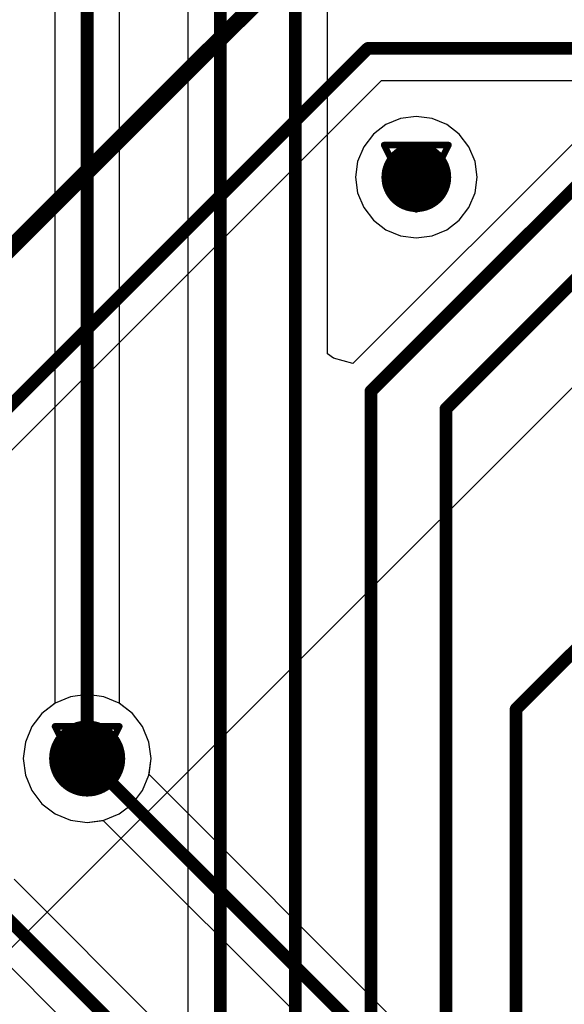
# Model space of a CAD drawing. Header units: millimetres. Extents: x 138 to 555, y 26 to 334.
# Tile 293 of 656: x 206.38 to 210.67, y 226.76 to 234.53. Entities that reach past the tile are written whole.
import ezdxf

# ---------------------------------------------------------------- set-up
doc = ezdxf.new("R2010")
doc.units = ezdxf.units.MM
for name, color, linetype in [('BottomLayer', 5, 'Continuous'), ('DrillDrawing', 1, 'Continuous'), ('MidLayer1', 16, 'Continuous'), ('MidLayer2', 76, 'Continuous'), ('MidLayer3', 90, 'Continuous'), ('MidLayer4', 156, 'Continuous'), ('MultiLayer', 9, 'Continuous'), ('TopLayer', 1, 'Continuous'), ('ViaHoleLayer', 16, 'Continuous')]:
    doc.layers.add(name, color=color, linetype=linetype)

msp = doc.modelspace()

# ---------------------------------------------------------------- linework, layer by layer
at = {"layer": 'BottomLayer'}
for p, q in [((202.4684, 227.2858), (209.2305, 234.0479)), ((209.2305, 234.0479), (215.1753, 234.0479)), ((206.7807, 229.1863), (206.6591, 229.1359)), ((206.9113, 229.2035), (206.7807, 229.1863)), ((207.0418, 229.1863), (206.9113, 229.2035)), ((207.1634, 229.1359), (207.0418, 229.1863)), ((206.6591, 229.1359), (206.5547, 229.0558)), ((207.2679, 229.0558), (207.1634, 229.1359)), ((206.5547, 229.0558), (206.4745, 228.9513)), ((207.348, 228.9513), (207.2679, 229.0558)), ((206.4745, 228.9513), (206.4241, 228.8297)), ((207.3984, 228.8297), (207.348, 228.9513)), ((206.4241, 228.8297), (206.407, 228.6992)), ((207.4156, 228.6992), (207.3984, 228.8297)), ((206.407, 228.6992), (206.4241, 228.5687)), ((207.3989, 228.5721), (207.4156, 228.6992)), ((206.4241, 228.5687), (206.4745, 228.447)), ((210.4219, 225.549), (207.3989, 228.5721)), ((206.4745, 228.447), (206.5547, 228.3426)), ((206.5547, 228.3426), (206.6591, 228.2624)), ((206.6591, 228.2624), (206.7807, 228.2121)), ((206.7807, 228.2121), (206.9113, 228.1949)), ((206.9113, 228.1949), (207.0384, 228.2116)), ((207.0384, 228.2116), (210.1361, 225.1139)), ((209.4052, 224.6768), (206.3353, 227.7467)), ((205.9748, 227.3862), (208.9199, 224.4411))]:
    msp.add_line(p, q, dxfattribs=at)
for points, const_width in [([(202.1137, 228.5317), (208.4446, 234.8626)], 0.13), ([(202.2881, 227.466), (209.125, 234.3028)], 0.1), ([(209.125, 234.3028), (215.2809, 234.3028)], 0.1), ([(206.9113, 228.6992), (210.3164, 225.2941)], 0.1), ([(205.8477, 227.8738), (209.2996, 224.4219)], 0.1)]:
    msp.add_lwpolyline(points, dxfattribs=dict(at, const_width=const_width))
for points, const_width in [([(209.1, 234.3028, 1), (209.15, 234.3028, 1)], 0.05), ([(209.1, 234.3028, 1), (209.15, 234.3028, 1)], 0.05), ([(209.3688, 233.2861, 1), (209.6438, 233.2861, 1)], 0.275), ([(206.7613, 228.6992, 1), (207.0613, 228.6992, 1)], 0.3), ([(206.8863, 228.6992, 1), (206.9363, 228.6992, 1)], 0.05)]:
    msp.add_lwpolyline(points, format="xyb", close=True, dxfattribs=dict(at, const_width=const_width))
at = {"layer": 'DrillDrawing', "const_width": 0.0508}
for points in [[(209.2523, 233.5401), (209.7603, 233.5401)], [(209.2523, 233.5401), (209.5063, 233.0321)], [(209.5063, 233.0321), (209.7603, 233.5401)], [(209.3539, 233.4385), (209.6587, 233.4385)], [(209.3539, 233.4385), (209.5063, 233.1337)], [(209.5063, 233.1337), (209.6587, 233.4385)], [(206.6573, 228.9532), (207.1653, 228.9532)], [(206.6573, 228.9532), (206.9113, 228.4452)], [(206.9113, 228.4452), (207.1653, 228.9532)], [(206.7589, 228.8516), (207.0637, 228.8516)], [(206.7589, 228.8516), (206.9113, 228.5468)], [(206.9113, 228.5468), (207.0637, 228.8516)]]:
    msp.add_lwpolyline(points, dxfattribs=at)
at = {"layer": 'DrillDrawing', "const_width": 0.0254}
for points in [[(209.2396, 233.5401, 1), (209.265, 233.5401, 1)], [(209.2396, 233.5401, 1), (209.265, 233.5401, 1)], [(209.7476, 233.5401, 1), (209.773, 233.5401, 1)], [(209.7476, 233.5401, 1), (209.773, 233.5401, 1)], [(209.3412, 233.4385, 1), (209.3666, 233.4385, 1)], [(209.3412, 233.4385, 1), (209.3666, 233.4385, 1)], [(209.646, 233.4385, 1), (209.6714, 233.4385, 1)], [(209.646, 233.4385, 1), (209.6714, 233.4385, 1)], [(209.4936, 233.1337, 1), (209.519, 233.1337, 1)], [(209.4936, 233.1337, 1), (209.519, 233.1337, 1)], [(209.4936, 233.0321, 1), (209.519, 233.0321, 1)], [(209.4936, 233.0321, 1), (209.519, 233.0321, 1)], [(206.6446, 228.9532, 1), (206.67, 228.9532, 1)], [(206.6446, 228.9532, 1), (206.67, 228.9532, 1)], [(207.1526, 228.9532, 1), (207.178, 228.9532, 1)], [(207.1526, 228.9532, 1), (207.178, 228.9532, 1)], [(206.7462, 228.8516, 1), (206.7716, 228.8516, 1)], [(206.7462, 228.8516, 1), (206.7716, 228.8516, 1)], [(207.051, 228.8516, 1), (207.0764, 228.8516, 1)], [(207.051, 228.8516, 1), (207.0764, 228.8516, 1)], [(206.8986, 228.5468, 1), (206.924, 228.5468, 1)], [(206.8986, 228.5468, 1), (206.924, 228.5468, 1)], [(206.8986, 228.4452, 1), (206.924, 228.4452, 1)], [(206.8986, 228.4452, 1), (206.924, 228.4452, 1)]]:
    msp.add_lwpolyline(points, format="xyb", close=True, dxfattribs=at)
at = {"layer": 'MidLayer1'}
msp.add_line((190.5559, 211.4478), (212.1809, 233.0728), dxfattribs=at)
for points, const_width in [([(209.3688, 233.2861, 1), (209.6438, 233.2861, 1)], 0.275), ([(206.7613, 228.6992, 1), (207.0613, 228.6992, 1)], 0.3)]:
    msp.add_lwpolyline(points, format="xyb", close=True, dxfattribs=dict(at, const_width=const_width))
at = {"layer": 'MidLayer2'}
for p, q in [((206.7807, 229.1863), (206.6591, 229.1359)), ((206.9113, 229.2035), (206.7807, 229.1863)), ((207.0418, 229.1863), (206.9113, 229.2035)), ((207.1634, 229.1359), (207.0418, 229.1863)), ((206.6591, 229.1359), (206.5547, 229.0558)), ((207.2679, 229.0558), (207.1634, 229.1359)), ((206.5547, 229.0558), (206.4745, 228.9513)), ((207.348, 228.9513), (207.2679, 229.0558)), ((206.4745, 228.9513), (206.4241, 228.8297)), ((207.3984, 228.8297), (207.348, 228.9513)), ((206.4241, 228.8297), (206.407, 228.6992)), ((207.4156, 228.6992), (207.3984, 228.8297)), ((206.407, 228.6992), (206.4241, 228.5687)), ((207.3984, 228.5687), (207.4156, 228.6992)), ((206.4241, 228.5687), (206.4745, 228.447)), ((207.348, 228.447), (207.3984, 228.5687)), ((206.4745, 228.447), (206.5547, 228.3426)), ((207.2679, 228.3426), (207.348, 228.447)), ((206.5547, 228.3426), (206.6591, 228.2624)), ((207.1634, 228.2624), (207.2679, 228.3426)), ((206.6591, 228.2624), (206.7807, 228.2121)), ((207.0418, 228.2121), (207.1634, 228.2624)), ((206.7807, 228.2121), (206.9113, 228.1949)), ((206.9113, 228.1949), (207.0418, 228.2121))]:
    msp.add_line(p, q, dxfattribs=at)
for points, const_width in [([(209.3688, 233.2861, 1), (209.6438, 233.2861, 1)], 0.275), ([(206.7613, 228.6992, 1), (207.0613, 228.6992, 1)], 0.3)]:
    msp.add_lwpolyline(points, format="xyb", close=True, dxfattribs=dict(at, const_width=const_width))
at = {"layer": 'MidLayer3'}
for p, q in [((206.7807, 229.1863), (206.6591, 229.1359)), ((206.9113, 229.2035), (206.7807, 229.1863)), ((207.0418, 229.1863), (206.9113, 229.2035)), ((207.1634, 229.1359), (207.0418, 229.1863)), ((206.6591, 229.1359), (206.5547, 229.0558)), ((207.2679, 229.0558), (207.1634, 229.1359)), ((206.5547, 229.0558), (206.4745, 228.9513)), ((207.348, 228.9513), (207.2679, 229.0558)), ((206.4745, 228.9513), (206.4241, 228.8297)), ((207.3984, 228.8297), (207.348, 228.9513)), ((206.4241, 228.8297), (206.407, 228.6992)), ((207.4156, 228.6992), (207.3984, 228.8297)), ((206.407, 228.6992), (206.4241, 228.5687)), ((207.3984, 228.5687), (207.4156, 228.6992)), ((206.4241, 228.5687), (206.4745, 228.447)), ((207.348, 228.447), (207.3984, 228.5687)), ((206.4745, 228.447), (206.5547, 228.3426)), ((207.2679, 228.3426), (207.348, 228.447)), ((206.5547, 228.3426), (206.6591, 228.2624)), ((207.1634, 228.2624), (207.2679, 228.3426)), ((206.6591, 228.2624), (206.7807, 228.2121)), ((207.0418, 228.2121), (207.1634, 228.2624)), ((206.7807, 228.2121), (206.9113, 228.1949)), ((206.9113, 228.1949), (207.0418, 228.2121))]:
    msp.add_line(p, q, dxfattribs=at)
for points, const_width in [([(209.3688, 233.2861, 1), (209.6438, 233.2861, 1)], 0.275), ([(206.7613, 228.6992, 1), (207.0613, 228.6992, 1)], 0.3)]:
    msp.add_lwpolyline(points, format="xyb", close=True, dxfattribs=dict(at, const_width=const_width))
at = {"layer": 'MidLayer4'}
for p, q in [((209.5063, 233.7652), (209.3823, 233.7488)), ((209.6303, 233.7488), (209.5063, 233.7652)), ((209.2668, 233.701), (209.1676, 233.6248)), ((209.3823, 233.7488), (209.2668, 233.701)), ((209.7459, 233.701), (209.6303, 233.7488)), ((209.8451, 233.6248), (209.7459, 233.701)), ((209.1676, 233.6248), (209.0914, 233.5256)), ((209.9212, 233.5256), (209.8451, 233.6248)), ((209.0914, 233.5256), (209.0436, 233.4101)), ((209.9691, 233.4101), (209.9212, 233.5256)), ((209.0436, 233.4101), (209.0272, 233.2861)), ((209.9854, 233.2861), (209.9691, 233.4101)), ((209.0272, 233.2861), (209.0436, 233.1621)), ((209.9691, 233.1621), (209.9854, 233.2861)), ((209.0436, 233.1621), (209.0914, 233.0465)), ((209.9212, 233.0465), (209.9691, 233.1621)), ((209.0914, 233.0465), (209.1676, 232.9473)), ((209.8451, 232.9473), (209.9212, 233.0465)), ((209.1676, 232.9473), (209.2668, 232.8712)), ((209.7459, 232.8712), (209.8451, 232.9473)), ((209.2668, 232.8712), (209.3823, 232.8233)), ((209.6303, 232.8233), (209.7459, 232.8712)), ((209.3823, 232.8233), (209.5063, 232.807)), ((209.5063, 232.807), (209.6303, 232.8233)), ((206.7807, 229.1863), (206.6591, 229.1359)), ((206.9113, 229.2035), (206.7807, 229.1863)), ((207.0418, 229.1863), (206.9113, 229.2035)), ((207.1634, 229.1359), (207.0418, 229.1863)), ((206.6591, 229.1359), (206.5547, 229.0558)), ((207.2679, 229.0558), (207.1634, 229.1359)), ((206.5547, 229.0558), (206.4745, 228.9513)), ((207.348, 228.9513), (207.2679, 229.0558)), ((206.4745, 228.9513), (206.4241, 228.8297)), ((207.3984, 228.8297), (207.348, 228.9513)), ((206.4241, 228.8297), (206.407, 228.6992)), ((207.4156, 228.6992), (207.3984, 228.8297)), ((206.407, 228.6992), (206.4241, 228.5687)), ((207.3984, 228.5687), (207.4156, 228.6992)), ((206.4241, 228.5687), (206.4745, 228.447)), ((207.348, 228.447), (207.3984, 228.5687)), ((206.4745, 228.447), (206.5547, 228.3426)), ((207.2679, 228.3426), (207.348, 228.447)), ((206.5547, 228.3426), (206.6591, 228.2624)), ((207.1634, 228.2624), (207.2679, 228.3426)), ((206.6591, 228.2624), (206.7807, 228.2121)), ((207.0418, 228.2121), (207.1634, 228.2624)), ((206.7807, 228.2121), (206.9113, 228.1949)), ((206.9113, 228.1949), (207.0418, 228.2121))]:
    msp.add_line(p, q, dxfattribs=at)
for points, const_width in [([(209.3688, 233.2861, 1), (209.6438, 233.2861, 1)], 0.275), ([(206.7613, 228.6992, 1), (207.0613, 228.6992, 1)], 0.3)]:
    msp.add_lwpolyline(points, format="xyb", close=True, dxfattribs=dict(at, const_width=const_width))
at = {"layer": 'MultiLayer'}
for points, const_width in [([(209.3688, 233.2861, 1), (209.6438, 233.2861, 1)], 0.275), ([(206.7613, 228.6992, 1), (207.0613, 228.6992, 1)], 0.3)]:
    msp.add_lwpolyline(points, format="xyb", close=True, dxfattribs=dict(at, const_width=const_width))
at = {"layer": 'TopLayer'}
for p, q in [((206.6564, 241.4045), (206.6564, 229.1338)), ((207.1662, 229.1338), (207.1662, 241.2989)), ((215.2518, 238.0611), (209.0067, 231.816)), ((207.7059, 236.598), (207.7059, 224.9692)), ((208.8067, 231.8916), (208.8067, 236.2031)), ((208.853, 231.8586), (208.8067, 231.8916)), ((209.0067, 231.816), (208.853, 231.8586)), ((206.6564, 229.1338), (206.5547, 229.0558)), ((207.2679, 229.0558), (207.1662, 229.1338)), ((206.5547, 229.0558), (206.4745, 228.9513)), ((207.348, 228.9513), (207.2679, 229.0558)), ((206.4745, 228.9513), (206.4241, 228.8297)), ((207.3984, 228.8297), (207.348, 228.9513)), ((206.4241, 228.8297), (206.407, 228.6992)), ((207.4156, 228.6992), (207.3984, 228.8297)), ((206.407, 228.6992), (206.4241, 228.5687)), ((207.3984, 228.5687), (207.4156, 228.6992)), ((206.4241, 228.5687), (206.4745, 228.447)), ((207.348, 228.447), (207.3984, 228.5687)), ((206.4745, 228.447), (206.5547, 228.3426)), ((207.2679, 228.3426), (207.348, 228.447)), ((206.5547, 228.3426), (206.6591, 228.2624)), ((207.1634, 228.2624), (207.2679, 228.3426)), ((206.6591, 228.2624), (206.7807, 228.2121)), ((207.0418, 228.2121), (207.1634, 228.2624)), ((206.7807, 228.2121), (206.9113, 228.1949)), ((206.9113, 228.1949), (207.0418, 228.2121))]:
    msp.add_line(p, q, dxfattribs=at)
at = {"layer": 'TopLayer', "const_width": 0.1}
for points in [[(206.9113, 228.6992), (206.9113, 241.4045)], [(209.1478, 231.5966), (215.432, 237.8809)], [(209.7397, 231.4581), (215.6674, 237.3857)], [(207.9608, 217.3882), (207.9608, 236.598)], [(208.5518, 216.0918), (208.5518, 236.3087)], [(210.2927, 229.0886), (213.6334, 232.4293)], [(209.1478, 213.3339), (209.1478, 231.5966)], [(209.7397, 205.1074), (209.7397, 231.4581)], [(210.2927, 205.2442), (210.2927, 229.0886)]]:
    msp.add_lwpolyline(points, dxfattribs=at)
at = {"layer": 'TopLayer'}
for points, const_width in [([(209.3688, 233.2861, 1), (209.6438, 233.2861, 1)], 0.275), ([(209.1228, 231.5966, 1), (209.1728, 231.5966, 1)], 0.05), ([(209.1228, 231.5966, 1), (209.1728, 231.5966, 1)], 0.05), ([(209.7147, 231.4581, 1), (209.7647, 231.4581, 1)], 0.05), ([(209.7147, 231.4581, 1), (209.7647, 231.4581, 1)], 0.05), ([(210.2677, 229.0886, 1), (210.3177, 229.0886, 1)], 0.05), ([(210.2677, 229.0886, 1), (210.3177, 229.0886, 1)], 0.05), ([(206.7613, 228.6992, 1), (207.0613, 228.6992, 1)], 0.3), ([(206.8863, 228.6992, 1), (206.9363, 228.6992, 1)], 0.05)]:
    msp.add_lwpolyline(points, format="xyb", close=True, dxfattribs=dict(at, const_width=const_width))
at = {"layer": 'ViaHoleLayer', "const_width": 0.15}
for points in [[(209.4313, 233.2861, 1), (209.5813, 233.2861, 1)], [(206.8363, 228.6992, 1), (206.9863, 228.6992, 1)]]:
    msp.add_lwpolyline(points, format="xyb", close=True, dxfattribs=at)

doc.saveas('drawing.dxf')
